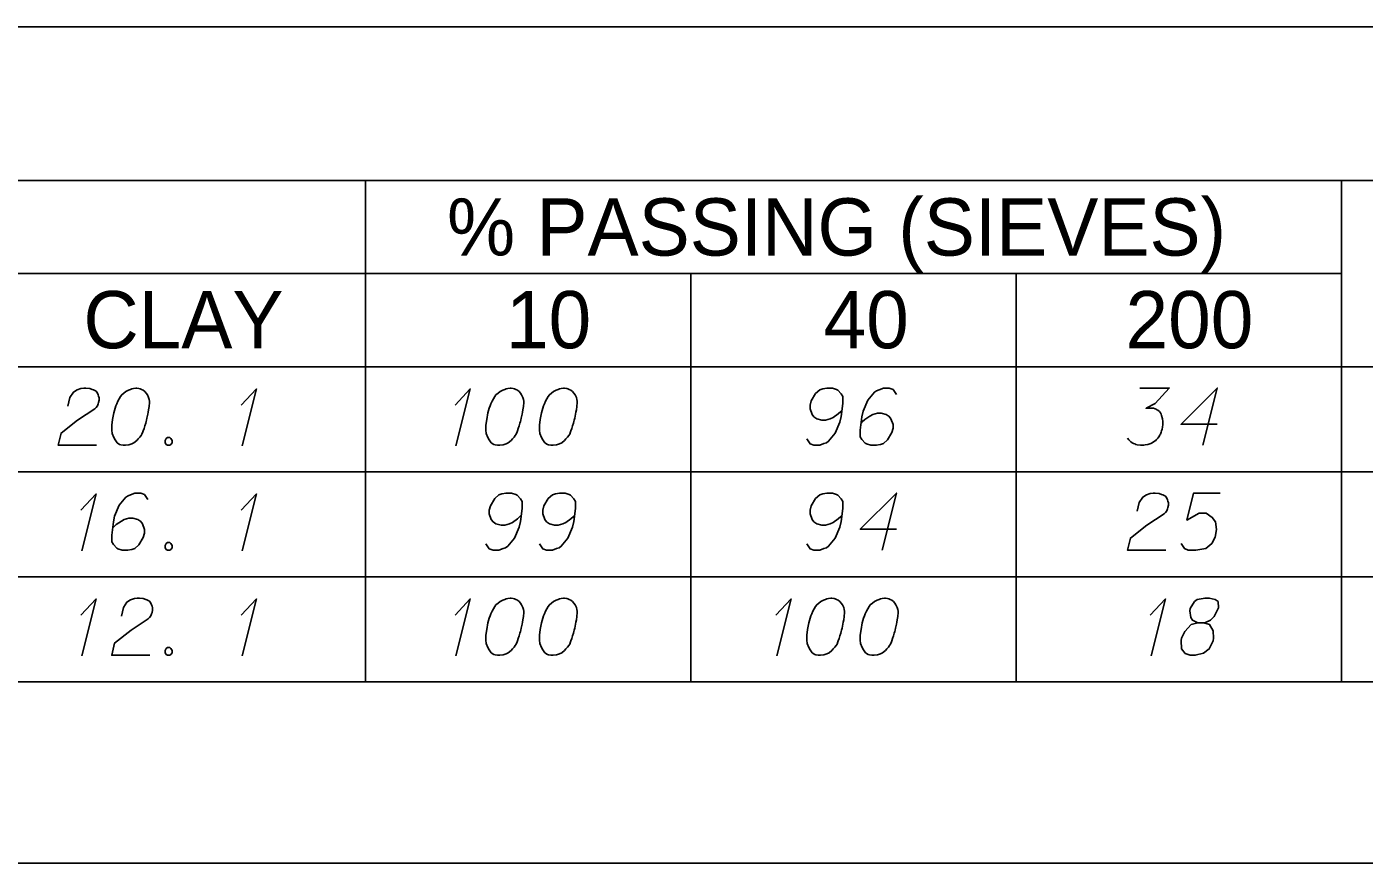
# Model space of a CAD drawing. Extents: x 2074207 to 2076812, y 516372 to 523312.
# Drawn here: x 2076621.8 to 2076733.8, y 517392.1 to 517462.2 of the extents above; entities that cross this region are included whole.
import ezdxf

# ---------------------------------------------------------------- set-up
doc = ezdxf.new("R2010")
doc.units = 0
for name, color, linetype in [('Prop DirtTable_ Soil Test Results - Outline (Major)', 7, 'Continuous'), ('Prop DirtTable_ Soil Test Results - Outline (Minor)', 7, 'Continuous'), ('Prop DirtTable_ Soil Test Results - Tx (Header - Small)', 7, 'Continuous'), ('Prop DirtTable_ Soil Test Results - Tx (Sample Data)', 7, 'Continuous')]:
    doc.layers.add(name, color=color, linetype=linetype)

msp = doc.modelspace()

# ---------------------------------------------------------------- linework, layer by layer
at = {"layer": 'Prop DirtTable_ Soil Test Results - Outline (Major)'}
for p, q in [((2076260.61, 517462.18), (2076811.9, 517462.18)), ((2076260.61, 517433.69), (2076811.9, 517433.69)), ((2076260.61, 517433.69), (2076811.9, 517433.69)), ((2076260.61, 517407.29), (2076811.9, 517407.29)), ((2076260.61, 517392.07), (2076811.9, 517392.07))]:
    msp.add_line(p, q, dxfattribs=at)
at = {"layer": 'Prop DirtTable_ Soil Test Results - Outline (Minor)'}
for p, q in [((2076260.61, 517449.29), (2076811.9, 517449.29)), ((2076650.15, 517449.29), (2076650.15, 517424.89)), ((2076731.93, 517449.29), (2076731.93, 517424.89)), ((2076526.07, 517441.49), (2076731.93, 517441.49)), ((2076677.41, 517441.49), (2076677.41, 517424.89)), ((2076704.67, 517441.49), (2076704.67, 517424.89)), ((2076260.61, 517424.89), (2076811.9, 517424.89)), ((2076260.61, 517424.89), (2076811.9, 517424.89)), ((2076650.15, 517424.89), (2076650.15, 517416.09)), ((2076677.41, 517424.89), (2076677.41, 517416.09)), ((2076704.67, 517424.89), (2076704.67, 517416.09)), ((2076731.93, 517424.89), (2076731.93, 517416.09)), ((2076260.61, 517416.09), (2076811.9, 517416.09)), ((2076260.61, 517416.09), (2076811.9, 517416.09)), ((2076650.15, 517416.09), (2076650.15, 517407.29)), ((2076677.41, 517416.09), (2076677.41, 517407.29)), ((2076704.67, 517416.09), (2076704.67, 517407.29)), ((2076731.93, 517416.09), (2076731.93, 517407.29)), ((2076260.61, 517407.29), (2076811.9, 517407.29))]:
    msp.add_line(p, q, dxfattribs=at)
at = {"layer": 'Prop DirtTable_ Soil Test Results - Tx (Sample Data)'}
for points in [[(2076625.21, 517430.39), (2076625.38, 517431.1), (2076625.67, 517431.56), (2076625.98, 517431.75), (2076626.3, 517431.86), (2076626.55, 517431.9), (2076626.72, 517431.9), (2076627.04, 517431.86), (2076627.25, 517431.78), (2076627.36, 517431.75), (2076627.57, 517431.63), (2076627.68, 517431.48), (2076627.75, 517431.33), (2076627.78, 517431.22), (2076627.82, 517431.07), (2076627.82, 517430.88), (2076627.78, 517430.69), (2076627.75, 517430.58), (2076627.68, 517430.42), (2076627.57, 517430.27), (2076627.46, 517430.16), (2076626.02, 517429.21), (2076624.64, 517428.12), (2076624.4, 517427.1), (2076627.61, 517427.1)], [(2076630.99, 517431.9), (2076630.92, 517431.9), (2076630.71, 517431.86), (2076630.57, 517431.82), (2076630.46, 517431.78), (2076630.29, 517431.71), (2076630.07, 517431.6), (2076629.9, 517431.48), (2076629.72, 517431.33), (2076629.62, 517431.18), (2076629.51, 517430.99), (2076629.4, 517430.8), (2076629.3, 517430.58), (2076629.23, 517430.42), (2076629.16, 517430.2), (2076629.05, 517429.82), (2076628.95, 517429.25), (2076628.88, 517428.8), (2076628.88, 517428.38), (2076628.91, 517428.08), (2076629.05, 517427.74), (2076629.16, 517427.55), (2076629.33, 517427.32), (2076629.55, 517427.17), (2076629.65, 517427.14), (2076629.86, 517427.1), (2076630.04, 517427.1), (2076630.32, 517427.14), (2076630.57, 517427.21), (2076630.75, 517427.32), (2076630.99, 517427.51), (2076631.1, 517427.63), (2076631.24, 517427.78), (2076631.34, 517427.93), (2076631.42, 517428.04), (2076631.49, 517428.23), (2076631.52, 517428.31), (2076631.59, 517428.5), (2076631.66, 517428.72), (2076631.73, 517428.95), (2076631.77, 517429.1), (2076631.8, 517429.21), (2076631.84, 517429.37), (2076631.91, 517429.71), (2076631.94, 517429.89), (2076631.98, 517430.08), (2076632.02, 517430.35), (2076632.05, 517430.69), (2076632.05, 517430.8), (2076632.02, 517430.95), (2076631.98, 517431.1), (2076631.87, 517431.33), (2076631.77, 517431.48), (2076631.66, 517431.6), (2076631.52, 517431.71), (2076631.38, 517431.78), (2076631.27, 517431.82), (2076631.17, 517431.86), (2076630.99, 517431.9)], [(2076639.74, 517430.46), (2076641.01, 517431.82), (2076639.81, 517427.06)], [(2076657.66, 517430.46), (2076658.93, 517431.82), (2076657.73, 517427.06)], [(2076662.35, 517431.9), (2076662.28, 517431.9), (2076662.07, 517431.86), (2076661.93, 517431.82), (2076661.82, 517431.78), (2076661.65, 517431.71), (2076661.43, 517431.6), (2076661.26, 517431.48), (2076661.08, 517431.33), (2076660.98, 517431.18), (2076660.87, 517430.99), (2076660.76, 517430.8), (2076660.66, 517430.58), (2076660.59, 517430.42), (2076660.52, 517430.2), (2076660.41, 517429.82), (2076660.31, 517429.25), (2076660.24, 517428.8), (2076660.24, 517428.38), (2076660.27, 517428.08), (2076660.41, 517427.74), (2076660.52, 517427.55), (2076660.69, 517427.32), (2076660.91, 517427.17), (2076661.01, 517427.14), (2076661.22, 517427.1), (2076661.4, 517427.1), (2076661.68, 517427.14), (2076661.93, 517427.21), (2076662.11, 517427.32), (2076662.35, 517427.51), (2076662.46, 517427.63), (2076662.6, 517427.78), (2076662.7, 517427.93), (2076662.78, 517428.04), (2076662.85, 517428.23), (2076662.88, 517428.31), (2076662.95, 517428.5), (2076663.02, 517428.72), (2076663.09, 517428.95), (2076663.13, 517429.1), (2076663.16, 517429.21), (2076663.2, 517429.37), (2076663.27, 517429.71), (2076663.3, 517429.89), (2076663.34, 517430.08), (2076663.38, 517430.35), (2076663.41, 517430.69), (2076663.41, 517430.8), (2076663.38, 517430.95), (2076663.34, 517431.1), (2076663.23, 517431.33), (2076663.13, 517431.48), (2076663.02, 517431.6), (2076662.88, 517431.71), (2076662.74, 517431.78), (2076662.63, 517431.82), (2076662.53, 517431.86), (2076662.35, 517431.9)], [(2076666.83, 517431.9), (2076666.76, 517431.9), (2076666.55, 517431.86), (2076666.41, 517431.82), (2076666.3, 517431.78), (2076666.13, 517431.71), (2076665.91, 517431.6), (2076665.74, 517431.48), (2076665.56, 517431.33), (2076665.46, 517431.18), (2076665.35, 517430.99), (2076665.24, 517430.8), (2076665.14, 517430.58), (2076665.07, 517430.42), (2076665, 517430.2), (2076664.89, 517429.82), (2076664.79, 517429.25), (2076664.72, 517428.8), (2076664.72, 517428.38), (2076664.75, 517428.08), (2076664.89, 517427.74), (2076665, 517427.55), (2076665.17, 517427.32), (2076665.39, 517427.17), (2076665.49, 517427.14), (2076665.7, 517427.1), (2076665.88, 517427.1), (2076666.16, 517427.14), (2076666.41, 517427.21), (2076666.59, 517427.32), (2076666.83, 517427.51), (2076666.94, 517427.63), (2076667.08, 517427.78), (2076667.18, 517427.93), (2076667.26, 517428.04), (2076667.33, 517428.23), (2076667.36, 517428.31), (2076667.43, 517428.5), (2076667.5, 517428.72), (2076667.57, 517428.95), (2076667.61, 517429.1), (2076667.64, 517429.21), (2076667.68, 517429.37), (2076667.75, 517429.71), (2076667.78, 517429.89), (2076667.82, 517430.08), (2076667.86, 517430.35), (2076667.89, 517430.69), (2076667.89, 517430.8), (2076667.86, 517430.95), (2076667.82, 517431.1), (2076667.71, 517431.33), (2076667.61, 517431.48), (2076667.5, 517431.6), (2076667.36, 517431.71), (2076667.22, 517431.78), (2076667.11, 517431.82), (2076667.01, 517431.86), (2076666.83, 517431.9)], [(2076687.12, 517427.63), (2076687.4, 517427.21), (2076687.72, 517427.1), (2076688.21, 517427.1), (2076688.56, 517427.25), (2076688.77, 517427.32), (2076688.95, 517427.44), (2076689.51, 517428.12), (2076689.9, 517429.03), (2076690.01, 517429.52), (2076690.15, 517430.61), (2076690.15, 517431.18), (2076690.01, 517431.41), (2076689.73, 517431.71), (2076689.62, 517431.78), (2076689.27, 517431.9), (2076688.81, 517431.9), (2076688.46, 517431.82), (2076688.21, 517431.75), (2076687.86, 517431.44), (2076687.5, 517430.84), (2076687.4, 517430.46), (2076687.4, 517430.16), (2076687.57, 517429.67), (2076687.72, 517429.48), (2076687.96, 517429.33), (2076688.39, 517429.21), (2076688.7, 517429.21), (2076689.09, 517429.33), (2076689.34, 517429.44), (2076689.76, 517429.74), (2076689.97, 517429.93), (2076690.08, 517430.05)], [(2076694.63, 517431.37), (2076694.35, 517431.78), (2076694.03, 517431.9), (2076693.54, 517431.9), (2076693.18, 517431.75), (2076692.97, 517431.67), (2076692.79, 517431.56), (2076692.23, 517430.88), (2076691.84, 517429.97), (2076691.74, 517429.48), (2076691.6, 517428.38), (2076691.6, 517427.82), (2076691.74, 517427.59), (2076692.02, 517427.29), (2076692.12, 517427.21), (2076692.48, 517427.1), (2076692.94, 517427.1), (2076693.29, 517427.17), (2076693.54, 517427.25), (2076693.89, 517427.55), (2076694.24, 517428.16), (2076694.35, 517428.53), (2076694.35, 517428.84), (2076694.17, 517429.33), (2076694.03, 517429.52), (2076693.78, 517429.67), (2076693.36, 517429.78), (2076693.04, 517429.78), (2076692.65, 517429.67), (2076692.41, 517429.55), (2076691.98, 517429.25), (2076691.77, 517429.06), (2076691.67, 517428.95)], [(2076715.02, 517431.9), (2076717.49, 517431.9), (2076716.32, 517430.61), (2076715.55, 517430.2), (2076716.18, 517430.2), (2076716.32, 517430.16), (2076716.39, 517430.12), (2076716.46, 517430.08), (2076716.54, 517430.05), (2076716.68, 517429.93), (2076716.75, 517429.82), (2076716.82, 517429.71), (2076716.85, 517429.59), (2076716.92, 517429.33), (2076716.96, 517429.1), (2076716.96, 517428.99), (2076716.96, 517428.84), (2076716.92, 517428.61), (2076716.89, 517428.46), (2076716.85, 517428.31), (2076716.82, 517428.19), (2076716.78, 517428.12), (2076716.75, 517428.04), (2076716.71, 517427.97), (2076716.64, 517427.85), (2076716.54, 517427.7), (2076716.43, 517427.59), (2076716.36, 517427.51), (2076716.25, 517427.44), (2076716.15, 517427.36), (2076716.01, 517427.29), (2076715.94, 517427.25), (2076715.69, 517427.17), (2076715.48, 517427.14), (2076715.34, 517427.1), (2076715.09, 517427.1), (2076714.81, 517427.14), (2076714.7, 517427.17), (2076714.6, 517427.21), (2076714.49, 517427.25), (2076714.38, 517427.32), (2076714.28, 517427.4), (2076714.1, 517427.55), (2076714, 517427.7)], [(2076721.51, 517428.87), (2076718.48, 517428.87), (2076721.51, 517431.9), (2076720.31, 517427.1)], [(2076633.57, 517427.74), (2076633.74, 517427.74), (2076633.85, 517427.66), (2076633.96, 517427.51), (2076633.96, 517427.32), (2076633.85, 517427.17), (2076633.74, 517427.1), (2076633.57, 517427.1), (2076633.46, 517427.17), (2076633.36, 517427.32), (2076633.36, 517427.51), (2076633.46, 517427.66), (2076633.57, 517427.74)], [(2076626.3, 517421.66), (2076627.57, 517423.02), (2076626.37, 517418.26)], [(2076631.91, 517422.57), (2076631.63, 517422.98), (2076631.31, 517423.1), (2076630.82, 517423.1), (2076630.46, 517422.95), (2076630.25, 517422.87), (2076630.07, 517422.76), (2076629.51, 517422.08), (2076629.12, 517421.17), (2076629.02, 517420.68), (2076628.88, 517419.58), (2076628.88, 517419.02), (2076629.02, 517418.79), (2076629.3, 517418.49), (2076629.4, 517418.41), (2076629.76, 517418.3), (2076630.22, 517418.3), (2076630.57, 517418.37), (2076630.82, 517418.45), (2076631.17, 517418.75), (2076631.52, 517419.36), (2076631.63, 517419.73), (2076631.63, 517420.04), (2076631.45, 517420.53), (2076631.31, 517420.72), (2076631.06, 517420.87), (2076630.64, 517420.98), (2076630.32, 517420.98), (2076629.93, 517420.87), (2076629.69, 517420.75), (2076629.26, 517420.45), (2076629.05, 517420.26), (2076628.95, 517420.15)], [(2076639.74, 517421.66), (2076641.01, 517423.02), (2076639.81, 517418.26)], [(2076660.24, 517418.83), (2076660.52, 517418.41), (2076660.84, 517418.3), (2076661.33, 517418.3), (2076661.68, 517418.45), (2076661.89, 517418.52), (2076662.07, 517418.64), (2076662.63, 517419.32), (2076663.02, 517420.23), (2076663.13, 517420.72), (2076663.27, 517421.81), (2076663.27, 517422.38), (2076663.13, 517422.61), (2076662.85, 517422.91), (2076662.74, 517422.98), (2076662.39, 517423.1), (2076661.93, 517423.1), (2076661.58, 517423.02), (2076661.33, 517422.95), (2076660.98, 517422.64), (2076660.62, 517422.04), (2076660.52, 517421.66), (2076660.52, 517421.36), (2076660.69, 517420.87), (2076660.84, 517420.68), (2076661.08, 517420.53), (2076661.51, 517420.41), (2076661.82, 517420.41), (2076662.21, 517420.53), (2076662.46, 517420.64), (2076662.88, 517420.94), (2076663.09, 517421.13), (2076663.2, 517421.25)], [(2076664.72, 517418.83), (2076665, 517418.41), (2076665.32, 517418.3), (2076665.81, 517418.3), (2076666.16, 517418.45), (2076666.37, 517418.52), (2076666.55, 517418.64), (2076667.11, 517419.32), (2076667.5, 517420.23), (2076667.61, 517420.72), (2076667.75, 517421.81), (2076667.75, 517422.38), (2076667.61, 517422.61), (2076667.33, 517422.91), (2076667.22, 517422.98), (2076666.87, 517423.1), (2076666.41, 517423.1), (2076666.06, 517423.02), (2076665.81, 517422.95), (2076665.46, 517422.64), (2076665.1, 517422.04), (2076665, 517421.66), (2076665, 517421.36), (2076665.17, 517420.87), (2076665.32, 517420.68), (2076665.56, 517420.53), (2076665.99, 517420.41), (2076666.3, 517420.41), (2076666.69, 517420.53), (2076666.94, 517420.64), (2076667.36, 517420.94), (2076667.57, 517421.13), (2076667.68, 517421.25)], [(2076687.12, 517418.83), (2076687.4, 517418.41), (2076687.72, 517418.3), (2076688.21, 517418.3), (2076688.56, 517418.45), (2076688.77, 517418.52), (2076688.95, 517418.64), (2076689.51, 517419.32), (2076689.9, 517420.23), (2076690.01, 517420.72), (2076690.15, 517421.81), (2076690.15, 517422.38), (2076690.01, 517422.61), (2076689.73, 517422.91), (2076689.62, 517422.98), (2076689.27, 517423.1), (2076688.81, 517423.1), (2076688.46, 517423.02), (2076688.21, 517422.95), (2076687.86, 517422.64), (2076687.5, 517422.04), (2076687.4, 517421.66), (2076687.4, 517421.36), (2076687.57, 517420.87), (2076687.72, 517420.68), (2076687.96, 517420.53), (2076688.39, 517420.41), (2076688.7, 517420.41), (2076689.09, 517420.53), (2076689.34, 517420.64), (2076689.76, 517420.94), (2076689.97, 517421.13), (2076690.08, 517421.25)], [(2076694.63, 517420.07), (2076691.6, 517420.07), (2076694.63, 517423.1), (2076693.43, 517418.3)], [(2076714.81, 517421.59), (2076714.98, 517422.3), (2076715.27, 517422.76), (2076715.58, 517422.95), (2076715.9, 517423.06), (2076716.15, 517423.1), (2076716.32, 517423.1), (2076716.64, 517423.06), (2076716.85, 517422.98), (2076716.96, 517422.95), (2076717.17, 517422.83), (2076717.28, 517422.68), (2076717.35, 517422.53), (2076717.38, 517422.42), (2076717.42, 517422.27), (2076717.42, 517422.08), (2076717.38, 517421.89), (2076717.35, 517421.78), (2076717.28, 517421.62), (2076717.17, 517421.47), (2076717.06, 517421.36), (2076715.62, 517420.41), (2076714.24, 517419.32), (2076714, 517418.3), (2076717.21, 517418.3)], [(2076721.76, 517423.1), (2076719.53, 517423.1), (2076718.97, 517420.83), (2076719.99, 517421.4), (2076720.59, 517421.4), (2076721.09, 517421.06), (2076721.37, 517420.68), (2076721.44, 517420.04), (2076721.33, 517419.39), (2076721.05, 517418.86), (2076720.56, 517418.45), (2076719.71, 517418.3), (2076719.08, 517418.3), (2076718.76, 517418.45), (2076718.48, 517418.86)], [(2076633.57, 517418.94), (2076633.74, 517418.94), (2076633.85, 517418.86), (2076633.96, 517418.71), (2076633.96, 517418.52), (2076633.85, 517418.37), (2076633.74, 517418.3), (2076633.57, 517418.3), (2076633.46, 517418.37), (2076633.36, 517418.52), (2076633.36, 517418.71), (2076633.46, 517418.86), (2076633.57, 517418.94)], [(2076629.69, 517412.79), (2076629.86, 517413.5), (2076630.15, 517413.96), (2076630.46, 517414.15), (2076630.78, 517414.26), (2076631.03, 517414.3), (2076631.2, 517414.3), (2076631.52, 517414.26), (2076631.73, 517414.18), (2076631.84, 517414.15), (2076632.05, 517414.03), (2076632.16, 517413.88), (2076632.23, 517413.73), (2076632.26, 517413.62), (2076632.3, 517413.47), (2076632.3, 517413.28), (2076632.26, 517413.09), (2076632.23, 517412.98), (2076632.16, 517412.82), (2076632.05, 517412.67), (2076631.94, 517412.56), (2076630.5, 517411.61), (2076629.12, 517410.52), (2076628.88, 517409.5), (2076632.09, 517409.5)], [(2076662.35, 517414.3), (2076662.28, 517414.3), (2076662.07, 517414.26), (2076661.93, 517414.22), (2076661.82, 517414.18), (2076661.65, 517414.11), (2076661.43, 517414), (2076661.26, 517413.88), (2076661.08, 517413.73), (2076660.98, 517413.58), (2076660.87, 517413.39), (2076660.76, 517413.2), (2076660.66, 517412.98), (2076660.59, 517412.82), (2076660.52, 517412.6), (2076660.41, 517412.22), (2076660.31, 517411.65), (2076660.24, 517411.2), (2076660.24, 517410.78), (2076660.27, 517410.48), (2076660.41, 517410.14), (2076660.52, 517409.95), (2076660.69, 517409.72), (2076660.91, 517409.57), (2076661.01, 517409.54), (2076661.22, 517409.5), (2076661.4, 517409.5), (2076661.68, 517409.54), (2076661.93, 517409.61), (2076662.11, 517409.72), (2076662.35, 517409.91), (2076662.46, 517410.03), (2076662.6, 517410.18), (2076662.7, 517410.33), (2076662.78, 517410.44), (2076662.85, 517410.63), (2076662.88, 517410.71), (2076662.95, 517410.9), (2076663.02, 517411.12), (2076663.09, 517411.35), (2076663.13, 517411.5), (2076663.16, 517411.61), (2076663.2, 517411.77), (2076663.27, 517412.11), (2076663.3, 517412.29), (2076663.34, 517412.48), (2076663.38, 517412.75), (2076663.41, 517413.09), (2076663.41, 517413.2), (2076663.38, 517413.35), (2076663.34, 517413.5), (2076663.23, 517413.73), (2076663.13, 517413.88), (2076663.02, 517414), (2076662.88, 517414.11), (2076662.74, 517414.18), (2076662.63, 517414.22), (2076662.53, 517414.26), (2076662.35, 517414.3)], [(2076666.83, 517414.3), (2076666.76, 517414.3), (2076666.55, 517414.26), (2076666.41, 517414.22), (2076666.3, 517414.18), (2076666.13, 517414.11), (2076665.91, 517414), (2076665.74, 517413.88), (2076665.56, 517413.73), (2076665.46, 517413.58), (2076665.35, 517413.39), (2076665.24, 517413.2), (2076665.14, 517412.98), (2076665.07, 517412.82), (2076665, 517412.6), (2076664.89, 517412.22), (2076664.79, 517411.65), (2076664.72, 517411.2), (2076664.72, 517410.78), (2076664.75, 517410.48), (2076664.89, 517410.14), (2076665, 517409.95), (2076665.17, 517409.72), (2076665.39, 517409.57), (2076665.49, 517409.54), (2076665.7, 517409.5), (2076665.88, 517409.5), (2076666.16, 517409.54), (2076666.41, 517409.61), (2076666.59, 517409.72), (2076666.83, 517409.91), (2076666.94, 517410.03), (2076667.08, 517410.18), (2076667.18, 517410.33), (2076667.26, 517410.44), (2076667.33, 517410.63), (2076667.36, 517410.71), (2076667.43, 517410.9), (2076667.5, 517411.12), (2076667.57, 517411.35), (2076667.61, 517411.5), (2076667.64, 517411.61), (2076667.68, 517411.77), (2076667.75, 517412.11), (2076667.78, 517412.29), (2076667.82, 517412.48), (2076667.86, 517412.75), (2076667.89, 517413.09), (2076667.89, 517413.2), (2076667.86, 517413.35), (2076667.82, 517413.5), (2076667.71, 517413.73), (2076667.61, 517413.88), (2076667.5, 517414), (2076667.36, 517414.11), (2076667.22, 517414.18), (2076667.11, 517414.22), (2076667.01, 517414.26), (2076666.83, 517414.3)], [(2076689.23, 517414.3), (2076689.16, 517414.3), (2076688.95, 517414.26), (2076688.81, 517414.22), (2076688.7, 517414.18), (2076688.53, 517414.11), (2076688.31, 517414), (2076688.14, 517413.88), (2076687.96, 517413.73), (2076687.86, 517413.58), (2076687.75, 517413.39), (2076687.64, 517413.2), (2076687.54, 517412.98), (2076687.47, 517412.82), (2076687.4, 517412.6), (2076687.29, 517412.22), (2076687.19, 517411.65), (2076687.12, 517411.2), (2076687.12, 517410.78), (2076687.15, 517410.48), (2076687.29, 517410.14), (2076687.4, 517409.95), (2076687.57, 517409.72), (2076687.79, 517409.57), (2076687.89, 517409.54), (2076688.1, 517409.5), (2076688.28, 517409.5), (2076688.56, 517409.54), (2076688.81, 517409.61), (2076688.99, 517409.72), (2076689.23, 517409.91), (2076689.34, 517410.03), (2076689.48, 517410.18), (2076689.58, 517410.33), (2076689.66, 517410.44), (2076689.73, 517410.63), (2076689.76, 517410.71), (2076689.83, 517410.9), (2076689.9, 517411.12), (2076689.97, 517411.35), (2076690.01, 517411.5), (2076690.04, 517411.61), (2076690.08, 517411.77), (2076690.15, 517412.11), (2076690.18, 517412.29), (2076690.22, 517412.48), (2076690.26, 517412.75), (2076690.29, 517413.09), (2076690.29, 517413.2), (2076690.26, 517413.35), (2076690.22, 517413.5), (2076690.11, 517413.73), (2076690.01, 517413.88), (2076689.9, 517414), (2076689.76, 517414.11), (2076689.62, 517414.18), (2076689.51, 517414.22), (2076689.41, 517414.26), (2076689.23, 517414.3)], [(2076693.71, 517414.3), (2076693.64, 517414.3), (2076693.43, 517414.26), (2076693.29, 517414.22), (2076693.18, 517414.18), (2076693.01, 517414.11), (2076692.79, 517414), (2076692.62, 517413.88), (2076692.44, 517413.73), (2076692.34, 517413.58), (2076692.23, 517413.39), (2076692.12, 517413.2), (2076692.02, 517412.98), (2076691.95, 517412.82), (2076691.88, 517412.6), (2076691.77, 517412.22), (2076691.67, 517411.65), (2076691.6, 517411.2), (2076691.6, 517410.78), (2076691.63, 517410.48), (2076691.77, 517410.14), (2076691.88, 517409.95), (2076692.05, 517409.72), (2076692.27, 517409.57), (2076692.37, 517409.54), (2076692.58, 517409.5), (2076692.76, 517409.5), (2076693.04, 517409.54), (2076693.29, 517409.61), (2076693.47, 517409.72), (2076693.71, 517409.91), (2076693.82, 517410.03), (2076693.96, 517410.18), (2076694.06, 517410.33), (2076694.14, 517410.44), (2076694.21, 517410.63), (2076694.24, 517410.71), (2076694.31, 517410.9), (2076694.38, 517411.12), (2076694.45, 517411.35), (2076694.49, 517411.5), (2076694.52, 517411.61), (2076694.56, 517411.77), (2076694.63, 517412.11), (2076694.66, 517412.29), (2076694.7, 517412.48), (2076694.74, 517412.75), (2076694.77, 517413.09), (2076694.77, 517413.2), (2076694.74, 517413.35), (2076694.7, 517413.5), (2076694.59, 517413.73), (2076694.49, 517413.88), (2076694.38, 517414), (2076694.24, 517414.11), (2076694.1, 517414.18), (2076693.99, 517414.22), (2076693.89, 517414.26), (2076693.71, 517414.3)], [(2076719.89, 517412.22), (2076720.38, 517412.22), (2076720.52, 517412.26), (2076720.94, 517412.45), (2076721.26, 517412.75), (2076721.62, 517413.47), (2076721.58, 517414), (2076721.33, 517414.18), (2076720.84, 517414.3), (2076720.49, 517414.3), (2076719.82, 517414.18), (2076719.6, 517414), (2076719.25, 517413.43), (2076719.22, 517413.24), (2076719.29, 517412.67), (2076719.43, 517412.45), (2076719.89, 517412.22), (2076719.32, 517412.07), (2076718.79, 517411.5), (2076718.51, 517410.93), (2076718.48, 517410.75), (2076718.51, 517410.03), (2076718.83, 517409.65), (2076719.25, 517409.5), (2076719.67, 517409.5), (2076720.35, 517409.69), (2076720.84, 517410.03), (2076721.16, 517410.71), (2076721.19, 517410.93), (2076721.16, 517411.54), (2076720.87, 517412.07), (2076720.38, 517412.22)], [(2076626.3, 517412.86), (2076627.57, 517414.22), (2076626.37, 517409.46)], [(2076639.74, 517412.86), (2076641.01, 517414.22), (2076639.81, 517409.46)], [(2076657.66, 517412.86), (2076658.93, 517414.22), (2076657.73, 517409.46)], [(2076684.54, 517412.86), (2076685.81, 517414.22), (2076684.61, 517409.46)], [(2076715.9, 517412.86), (2076717.17, 517414.22), (2076715.97, 517409.46)], [(2076633.57, 517410.14), (2076633.74, 517410.14), (2076633.85, 517410.06), (2076633.96, 517409.91), (2076633.96, 517409.72), (2076633.85, 517409.57), (2076633.74, 517409.5), (2076633.57, 517409.5), (2076633.46, 517409.57), (2076633.36, 517409.72), (2076633.36, 517409.91), (2076633.46, 517410.06), (2076633.57, 517410.14)]]:
    msp.add_lwpolyline(points, dxfattribs=at)

# ---------------------------------------------------------------- texts
at = {"layer": 'Prop DirtTable_ Soil Test Results - Tx (Header - Small)'}
for s, p in [('% PASSING (SIEVES)', (2076656.98, 517443)), ('CLAY', (2076626.51, 517435.23)), ('10', (2076661.92, 517435.23)), ('40', (2076688.53, 517435.23)), ('200', (2076713.83, 517435.23))]:
    msp.add_text(s, height=4.8, dxfattribs=at).set_placement(p)

doc.saveas('drawing.dxf')
